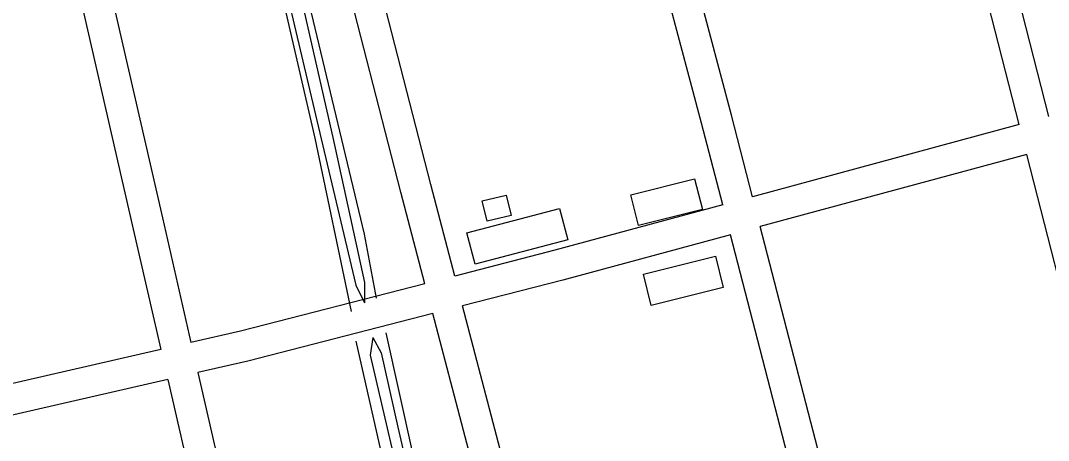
# Model space of a CAD drawing. Extents: x 3651524 to 3689615, y 505651 to 531377.
# Drawn here: x 3674806 to 3675805, y 512809 to 513218 of the extents above; entities that cross this region are included whole.
import ezdxf

# ---------------------------------------------------------------- set-up
doc = ezdxf.new("R2010")
doc.units = 0
for name, color, linetype in [('V-BLDG-OTLN', 7, 'Continuous'), ('V-ROAD-CNTR', 7, 'Continuous'), ('V-RRAP-FSHR', 7, 'Continuous'), ('V-TOPO-SHOR', 7, 'Continuous')]:
    doc.layers.add(name, color=color, linetype=linetype)

msp = doc.modelspace()

# ---------------------------------------------------------------- linework, layer by layer
at = {"layer": 'V-BLDG-OTLN'}
for points in [[(3675468.273, 513034.069), (3675406.276, 513018.51), (3675398.784, 513048.372), (3675460.781, 513063.929)], [(3675282.499, 513028.289), (3675259.174, 513022.707), (3675254.452, 513042.425), (3675277.778, 513048.01)], [(3675337.604, 513004.494), (3675247.589, 512980.774), (3675239.518, 513011.398), (3675329.548, 513035.062)], [(3675488.53, 512958.041), (3675418.681, 512940.662), (3675411.081, 512971.208), (3675480.93, 512988.589)]]:
    msp.add_lwpolyline(points, close=True, dxfattribs=at)
at = {"layer": 'V-ROAD-CNTR'}
for points in [[(3675804.93, 513124.542), (3675705.351, 513513.948), (3675650.575, 513738.968)], [(3675775.974, 513116.684), (3675676.243, 513506.684), (3675621.427, 513731.873)], [(3675516.986, 513046.405), (3675496.496, 513125.701), (3675357.53, 513648.505)], [(3675488.031, 513038.547), (3675467.476, 513118.095), (3675328.536, 513640.799)], [(3675227.706, 512969.282), (3675204.398, 513058.225), (3675108.422, 513432.885), (3675068.924, 513559.266)], [(3675198.652, 512961.808), (3675175.356, 513050.701), (3675079.554, 513424.683), (3675040.29, 513550.316)], [(3674808.909, 513479.514), (3674914.392, 513019.118), (3674942.135, 512897.965)], [(3674838.151, 513486.214), (3674943.634, 513025.816), (3674971.374, 512904.679)], [(3675775.974, 513116.685), (3675516.987, 513046.405)], [(3675783.407, 513087.617), (3675524.492, 513017.357)], [(3675948.666, 512450.175), (3675838.118, 512873.669), (3675783.407, 513087.616)], [(3675488.032, 513038.548), (3675324.967, 512994.298), (3675227.706, 512969.282)], [(3675495.537, 513009.5), (3675332.633, 512965.294), (3675235.311, 512940.262)], [(3675660.5, 512371.236), (3675647.448, 512421.596), (3675495.537, 513009.499)], [(3675689.437, 512379.162), (3675676.492, 512429.112), (3675524.492, 513017.357)], [(3675198.652, 512961.809), (3675019.47, 512915.723), (3674971.375, 512904.678)], [(3675401.667, 512300.333), (3675329.609, 512580.433), (3675235.31, 512940.262)], [(3675206.258, 512932.789), (3675026.564, 512886.571), (3674978.071, 512875.435)], [(3675372.73, 512292.406), (3675300.571, 512572.893), (3675206.257, 512932.788)], [(3674942.136, 512897.964), (3674670.938, 512835.686)], [(3674948.832, 512868.721), (3674677.668, 512806.45)], [(3674948.832, 512868.722), (3675064.795, 512362.329), (3675095.364, 512226.642)], [(3674978.071, 512875.436), (3675094.049, 512368.975), (3675124.656, 512233.123)]]:
    msp.add_lwpolyline(points, dxfattribs=at)
at = {"layer": 'V-RRAP-FSHR'}
for points in [[(3675015.022, 513448.685), (3675036.053, 513345.238), (3675091.586, 513103.308), (3675126.925, 512934.686)], [(3675037.14, 513450.323), (3675088.271, 513225.203), (3675139.567, 513010.122), (3675151.243, 512947.67)], [(3675160.723, 512914.038), (3675199.315, 512740.007), (3675246.811, 512537.707), (3675290.535, 512350.203), (3675305.992, 512273.626)], [(3675277.1, 512267.414), (3675246.659, 512408.507), (3675221.01, 512516.048), (3675194.079, 512626.957), (3675167.348, 512749.913), (3675131.799, 512905.819)]]:
    msp.add_lwpolyline(points, dxfattribs=at)
at = {"layer": 'V-TOPO-SHOR'}
for points in [[(3675026.511, 513447.161), (3675022.931, 513433.163), (3675037.902, 513371.872), (3675059.677, 513265.251), (3675098.056, 513102.718), (3675131.656, 512960.558), (3675139.925, 512943.16)], [(3675026.511, 513447.161), (3675034.064, 513433.74), (3675047.35, 513376.4), (3675071.795, 513269.401), (3675109.121, 513103.873), (3675140.036, 512963.096), (3675139.925, 512943.16)], [(3675148.066, 512909.551), (3675145.441, 512892.429), (3675167.637, 512797.82), (3675194.713, 512678.581), (3675221.747, 512556.836), (3675263.7, 512368.178), (3675281.69, 512281.746), (3675290.644, 512267.82)], [(3675148.066, 512909.551), (3675156.223, 512894.6), (3675172.446, 512822.322), (3675206.358, 512674.371), (3675232.182, 512560.342), (3675274.811, 512372.01), (3675293.859, 512285.724), (3675290.644, 512267.82)]]:
    msp.add_lwpolyline(points, dxfattribs=at)

doc.saveas('drawing.dxf')
